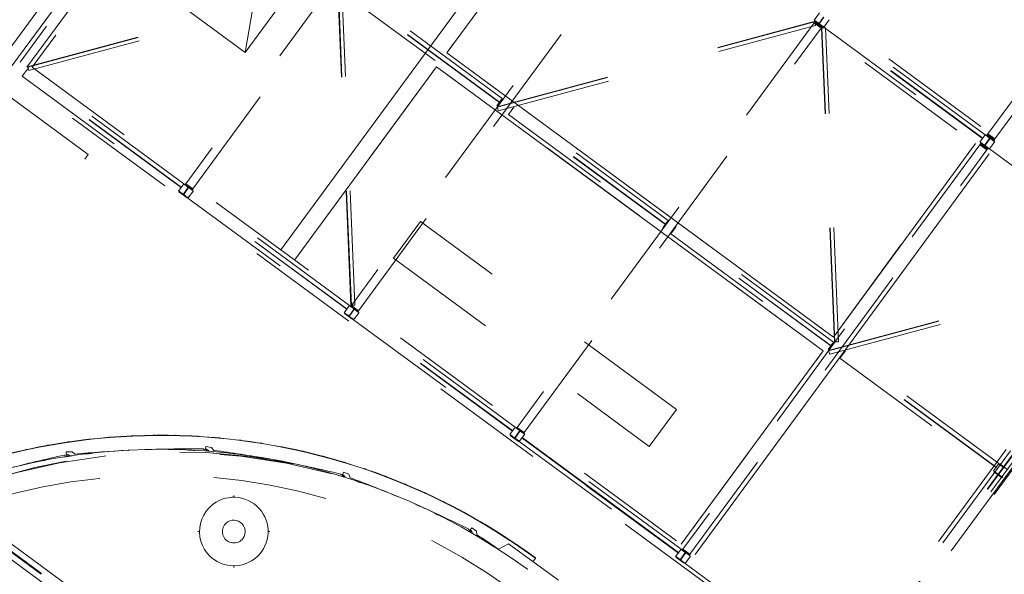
# Model space of a CAD drawing. Header units: metres. Extents: x 135583 to 135939, y 457896 to 458258.
# Tile 462 of 599: x 135732 to 135749, y 458062 to 458072. Entities that reach past the tile are written whole.
import ezdxf

# ---------------------------------------------------------------- set-up
doc = ezdxf.new("R2010")
doc.units = ezdxf.units.M
doc.linetypes.add('Hidden', pattern=[4, 2, -2])
doc.layers.add('NIEUWE INSTALLATIE', color=250, linetype='Continuous', lineweight=0)

msp = doc.modelspace()

# ---------------------------------------------------------------- linework, layer by layer
at = {"layer": 'NIEUWE INSTALLATIE', "linetype": 'Hidden'}
for p, q in [((135737.265, 458078.242), (135754.43, 458065.631)), ((135737.265, 458078.242), (135754.43, 458065.631)), ((135731.517, 458070.925), (135736.845, 458078.178)), ((135731.517, 458070.925), (135736.845, 458078.178)), ((135736.924, 458078.158), (135731.724, 458071.08)), ((135736.924, 458078.158), (135731.724, 458071.08)), ((135731.845, 458070.991), (135737.045, 458078.069)), ((135731.845, 458070.991), (135737.045, 458078.069)), ((135736.845, 458078.178), (135755.703, 458064.324)), ((135736.845, 458078.178), (135755.703, 458064.324)), ((135737.087, 458078), (135731.936, 458070.989)), ((135737.087, 458078), (135731.936, 458070.989)), ((135753.87, 458076.903), (135748.67, 458069.825)), ((135753.87, 458076.903), (135748.67, 458069.825)), ((135748.791, 458069.736), (135753.991, 458076.814)), ((135748.791, 458069.736), (135753.991, 458076.814)), ((135739.825, 458076.027), (135734.625, 458068.949)), ((135739.825, 458076.027), (135734.625, 458068.949)), ((135734.746, 458068.86), (135739.946, 458075.938)), ((135734.746, 458068.86), (135739.946, 458075.938)), ((135741.681, 458074.626), (135739.194, 458071.241)), ((135741.681, 458074.626), (135739.194, 458071.241)), ((135746.286, 458060.383), (135756.826, 458074.73)), ((135746.286, 458060.383), (135756.826, 458074.73)), ((135746.296, 458060.375), (135756.837, 458074.723)), ((135746.296, 458060.375), (135756.837, 458074.723)), ((135731.14, 458070.766), (135733.798, 458074.385)), ((135742.726, 458073.895), (135737.526, 458066.817)), ((135742.726, 458073.895), (135737.526, 458066.817)), ((135737.647, 458066.728), (135742.847, 458073.806)), ((135737.647, 458066.728), (135742.847, 458073.806)), ((135742.893, 458073.822), (135745.629, 458071.812)), ((135742.893, 458073.822), (135745.629, 458071.812)), ((135737.517, 458066.822), (135737.28, 458072.563)), ((135737.517, 458066.822), (135737.28, 458072.563)), ((135737.524, 458066.822), (135737.287, 458072.563)), ((135737.524, 458066.822), (135737.287, 458072.563)), ((135737.586, 458066.829), (135737.35, 458072.57)), ((135737.586, 458066.829), (135737.35, 458072.57)), ((135731.856, 458070.999), (135737.249, 458072.448)), ((135731.856, 458070.999), (135737.249, 458072.448)), ((135731.858, 458070.992), (135737.251, 458072.441)), ((135731.858, 458070.992), (135737.251, 458072.441)), ((135731.878, 458070.932), (135737.271, 458072.381)), ((135731.878, 458070.932), (135737.271, 458072.381)), ((135740.165, 458070.441), (135737.473, 458072.419)), ((135740.165, 458070.441), (135737.473, 458072.419)), ((135736.372, 458072.213), (135735.663, 458071.248)), ((135737.378, 458072.29), (135740.07, 458070.312)), ((135737.378, 458072.29), (135740.07, 458070.312)), ((135740.116, 458070.374), (135737.424, 458072.352)), ((135740.116, 458070.374), (135737.424, 458072.352)), ((135740.119, 458070.379), (135737.427, 458072.356)), ((135740.119, 458070.379), (135737.427, 458072.356)), ((135735.663, 458071.248), (135734.696, 458071.959)), ((135745.723, 458071.941), (135745.629, 458071.812)), ((135745.723, 458071.941), (135745.629, 458071.812)), ((135745.792, 458071.867), (135745.72, 458071.768)), ((135745.792, 458071.867), (135745.72, 458071.768)), ((135745.725, 458071.765), (135745.797, 458071.863)), ((135745.725, 458071.765), (135745.797, 458071.863)), ((135740.075, 458070.296), (135745.63, 458071.788)), ((135740.075, 458070.296), (135745.63, 458071.788)), ((135740.075, 458070.296), (135745.63, 458071.788)), ((135740.077, 458070.289), (135745.632, 458071.782)), ((135740.077, 458070.289), (135745.632, 458071.782)), ((135740.077, 458070.289), (135745.632, 458071.782)), ((135740.097, 458070.229), (135745.651, 458071.722)), ((135740.097, 458070.229), (135745.651, 458071.722)), ((135740.097, 458070.229), (135745.651, 458071.722)), ((135745.627, 458071.764), (135740.427, 458064.686)), ((135745.627, 458071.764), (135740.427, 458064.686)), ((135740.548, 458064.597), (135745.748, 458071.675)), ((135740.548, 458064.597), (135745.748, 458071.675)), ((135745.628, 458071.764), (135745.627, 458071.764)), ((135745.627, 458071.764), (135745.748, 458071.675)), ((135745.628, 458071.764), (135745.627, 458071.764)), ((135745.627, 458071.764), (135745.748, 458071.675)), ((135745.628, 458071.764), (135745.64, 458071.78)), ((135745.628, 458071.764), (135745.64, 458071.78)), ((135745.673, 458071.731), (135745.628, 458071.764)), ((135745.628, 458071.764), (135745.628, 458071.764)), ((135745.673, 458071.731), (135745.628, 458071.764)), ((135745.628, 458071.764), (135745.628, 458071.764)), ((135745.633, 458071.789), (135745.63, 458071.788)), ((135745.633, 458071.789), (135745.63, 458071.788)), ((135745.633, 458071.789), (135745.63, 458071.788)), ((135745.63, 458071.788), (135745.63, 458071.786)), ((135745.63, 458071.788), (135745.63, 458071.786)), ((135745.63, 458071.788), (135745.63, 458071.786)), ((135745.632, 458071.782), (135745.634, 458071.782)), ((135745.632, 458071.782), (135745.634, 458071.782)), ((135745.632, 458071.782), (135745.634, 458071.782)), ((135745.652, 458071.722), (135745.633, 458071.789)), ((135745.652, 458071.722), (135745.633, 458071.789)), ((135745.652, 458071.722), (135745.633, 458071.789)), ((135745.641, 458071.808), (135745.635, 458071.8)), ((135745.641, 458071.808), (135745.635, 458071.8)), ((135745.635, 458071.8), (135745.781, 458071.693)), ((135745.635, 458071.8), (135745.781, 458071.693)), ((135745.637, 458071.774), (135745.65, 458071.726)), ((135745.637, 458071.774), (135745.65, 458071.726)), ((135745.637, 458071.774), (135745.65, 458071.726)), ((135745.761, 458071.692), (135745.64, 458071.781)), ((135745.64, 458071.781), (135745.64, 458071.78)), ((135745.64, 458071.781), (135745.64, 458071.78)), ((135745.761, 458071.692), (135745.64, 458071.781)), ((135745.64, 458071.781), (135745.64, 458071.78)), ((135745.64, 458071.781), (135745.64, 458071.78)), ((135745.64, 458071.78), (135745.685, 458071.747)), ((135745.64, 458071.78), (135745.685, 458071.747)), ((135745.699, 458071.765), (135745.641, 458071.808)), ((135745.699, 458071.765), (135745.641, 458071.808)), ((135745.651, 458071.722), (135745.652, 458071.722)), ((135745.652, 458071.722), (135745.651, 458071.722)), ((135745.651, 458071.722), (135745.652, 458071.722)), ((135745.652, 458071.722), (135745.651, 458071.722)), ((135745.651, 458071.722), (135745.652, 458071.722)), ((135745.652, 458071.722), (135745.651, 458071.722)), ((135745.697, 458071.737), (135745.686, 458071.723)), ((135745.697, 458071.737), (135745.686, 458071.723)), ((135745.692, 458071.719), (135745.702, 458071.733)), ((135745.692, 458071.719), (135745.702, 458071.733)), ((135745.749, 458071.676), (135745.703, 458071.709)), ((135745.749, 458071.676), (135745.703, 458071.709)), ((135745.715, 458071.725), (135745.761, 458071.692)), ((135745.715, 458071.725), (135745.761, 458071.692)), ((135745.786, 458071.701), (135745.728, 458071.744)), ((135745.786, 458071.701), (135745.728, 458071.744)), ((135745.748, 458071.675), (135745.749, 458071.676)), ((135745.748, 458071.675), (135745.749, 458071.676)), ((135745.748, 458071.675), (135745.749, 458071.676)), ((135745.748, 458071.675), (135745.749, 458071.676)), ((135745.761, 458071.692), (135745.749, 458071.676)), ((135745.761, 458071.692), (135745.749, 458071.676)), ((135745.827, 458071.683), (135745.757, 458071.68)), ((135745.827, 458071.683), (135745.757, 458071.68)), ((135745.757, 458071.68), (135745.757, 458071.676)), ((135745.757, 458071.68), (135745.757, 458071.676)), ((135745.757, 458071.676), (135745.76, 458071.676)), ((135745.984, 458066.178), (135745.757, 458071.676)), ((135745.757, 458071.676), (135745.76, 458071.676)), ((135745.984, 458066.178), (135745.757, 458071.676)), ((135745.761, 458071.692), (135745.761, 458071.692)), ((135745.761, 458071.692), (135745.761, 458071.692)), ((135745.761, 458071.692), (135745.761, 458071.692)), ((135745.761, 458071.692), (135745.761, 458071.692)), ((135745.764, 458071.676), (135745.764, 458071.679)), ((135745.764, 458071.676), (135745.764, 458071.679)), ((135745.991, 458066.179), (135745.764, 458071.676)), ((135745.991, 458066.179), (135745.764, 458071.676)), ((135745.773, 458071.68), (135745.823, 458071.682)), ((135745.773, 458071.68), (135745.823, 458071.682)), ((135745.781, 458071.693), (135745.786, 458071.701)), ((135745.781, 458071.693), (135745.786, 458071.701)), ((135745.794, 458071.69), (135745.889, 458071.819)), ((135745.794, 458071.69), (135745.889, 458071.819)), ((135745.794, 458071.69), (135748.53, 458069.681)), ((135745.794, 458071.69), (135748.53, 458069.681)), ((135746.053, 458066.185), (135745.827, 458071.683)), ((135745.827, 458071.683), (135745.827, 458071.683)), ((135745.827, 458071.683), (135745.827, 458071.683)), ((135746.053, 458066.185), (135745.827, 458071.683)), ((135745.827, 458071.683), (135745.827, 458071.683)), ((135745.827, 458071.683), (135745.827, 458071.683)), ((135748.575, 458069.743), (135745.84, 458071.752)), ((135748.575, 458069.743), (135745.84, 458071.752)), ((135748.579, 458069.747), (135745.843, 458071.757)), ((135748.579, 458069.747), (135745.843, 458071.757)), ((135748.624, 458069.809), (135745.889, 458071.819)), ((135748.624, 458069.809), (135745.889, 458071.819)), ((135739.194, 458071.241), (135745.963, 458066.267)), ((135739.194, 458071.241), (135745.963, 458066.267)), ((135731.857, 458070.997), (135731.856, 458070.999)), ((135731.857, 458070.997), (135731.856, 458070.999)), ((135731.876, 458070.937), (135731.864, 458070.985)), ((135731.876, 458070.937), (135731.864, 458070.985)), ((135731.936, 458070.989), (135750.552, 458057.312)), ((135731.936, 458070.989), (135750.552, 458057.312)), ((135739.016, 458070.999), (135736.53, 458067.614)), ((135739.016, 458070.999), (135736.53, 458067.614)), ((135745.786, 458066.026), (135739.016, 458070.999)), ((135745.786, 458066.026), (135739.016, 458070.999)), ((135731.762, 458070.832), (135731.857, 458070.961)), ((135731.762, 458070.832), (135731.857, 458070.961)), ((135731.762, 458070.832), (135734.497, 458068.822)), ((135731.762, 458070.832), (135734.497, 458068.822)), ((135734.543, 458068.884), (135731.807, 458070.894)), ((135734.543, 458068.884), (135731.807, 458070.894)), ((135734.547, 458068.889), (135731.811, 458070.899)), ((135734.547, 458068.889), (135731.811, 458070.899)), ((135734.592, 458068.951), (135731.857, 458070.961)), ((135734.592, 458068.951), (135731.857, 458070.961)), ((135732.918, 458069.46), (135731.14, 458070.766)), ((135750.374, 458057.071), (135731.759, 458070.747)), ((135750.374, 458057.071), (135731.759, 458070.747)), ((135740.165, 458070.441), (135740.07, 458070.312)), ((135740.165, 458070.441), (135740.07, 458070.312)), ((135740.076, 458070.294), (135740.075, 458070.296)), ((135740.076, 458070.294), (135740.075, 458070.296)), ((135740.076, 458070.294), (135740.075, 458070.296)), ((135740.095, 458070.234), (135740.082, 458070.282)), ((135740.095, 458070.234), (135740.082, 458070.282)), ((135740.095, 458070.234), (135740.082, 458070.282)), ((135740.276, 458070.16), (135740.371, 458070.289)), ((135740.276, 458070.16), (135740.371, 458070.289)), ((135740.276, 458070.16), (135742.976, 458068.177)), ((135740.276, 458070.16), (135742.976, 458068.177)), ((135743.022, 458068.239), (135740.322, 458070.222)), ((135743.022, 458068.239), (135740.322, 458070.222)), ((135743.025, 458068.244), (135740.325, 458070.227)), ((135743.025, 458068.244), (135740.325, 458070.227)), ((135743.071, 458068.306), (135740.371, 458070.289)), ((135743.071, 458068.306), (135740.371, 458070.289)), ((135748.624, 458069.809), (135748.53, 458069.681)), ((135748.624, 458069.809), (135748.53, 458069.681)), ((135748.638, 458069.806), (135748.632, 458069.799)), ((135748.638, 458069.806), (135748.632, 458069.799)), ((135748.632, 458069.799), (135748.69, 458069.756)), ((135748.632, 458069.799), (135748.69, 458069.756)), ((135748.783, 458069.7), (135748.638, 458069.806)), ((135748.783, 458069.7), (135748.638, 458069.806)), ((135748.658, 458069.808), (135748.67, 458069.824)), ((135748.658, 458069.808), (135748.67, 458069.824)), ((135748.703, 458069.775), (135748.658, 458069.808)), ((135748.658, 458069.808), (135748.658, 458069.808)), ((135748.658, 458069.808), (135748.778, 458069.719)), ((135748.658, 458069.808), (135748.658, 458069.808)), ((135748.703, 458069.775), (135748.658, 458069.808)), ((135748.658, 458069.808), (135748.658, 458069.808)), ((135748.658, 458069.808), (135748.778, 458069.719)), ((135748.658, 458069.808), (135748.658, 458069.808)), ((135748.791, 458069.736), (135748.67, 458069.825)), ((135748.67, 458069.825), (135748.67, 458069.824)), ((135748.67, 458069.824), (135748.67, 458069.825)), ((135748.791, 458069.736), (135748.67, 458069.825)), ((135748.67, 458069.825), (135748.67, 458069.824)), ((135748.67, 458069.824), (135748.67, 458069.825)), ((135748.67, 458069.824), (135748.715, 458069.791)), ((135748.67, 458069.824), (135748.715, 458069.791)), ((135748.727, 458069.781), (135748.716, 458069.767)), ((135748.727, 458069.781), (135748.716, 458069.767)), ((135748.529, 458069.632), (135743.329, 458062.554)), ((135748.529, 458069.632), (135743.329, 458062.554)), ((135745.963, 458066.267), (135748.45, 458069.652)), ((135745.963, 458066.267), (135748.45, 458069.652)), ((135748.529, 458069.633), (135748.541, 458069.649)), ((135748.529, 458069.633), (135748.541, 458069.649)), ((135748.575, 458069.6), (135748.529, 458069.633)), ((135748.529, 458069.633), (135748.529, 458069.632)), ((135748.529, 458069.632), (135748.529, 458069.633)), ((135748.575, 458069.6), (135748.529, 458069.633)), ((135748.529, 458069.633), (135748.529, 458069.632)), ((135748.529, 458069.632), (135748.529, 458069.633)), ((135748.529, 458069.632), (135748.65, 458069.544)), ((135748.529, 458069.632), (135748.65, 458069.544)), ((135748.542, 458069.676), (135748.537, 458069.669)), ((135748.542, 458069.676), (135748.537, 458069.669)), ((135748.537, 458069.669), (135748.682, 458069.562)), ((135748.537, 458069.669), (135748.682, 458069.562)), ((135748.662, 458069.561), (135748.541, 458069.649)), ((135748.541, 458069.649), (135748.541, 458069.649)), ((135748.541, 458069.649), (135748.586, 458069.615)), ((135748.541, 458069.649), (135748.541, 458069.649)), ((135748.662, 458069.561), (135748.541, 458069.649)), ((135748.541, 458069.649), (135748.541, 458069.649)), ((135748.541, 458069.649), (135748.586, 458069.615)), ((135748.541, 458069.649), (135748.541, 458069.649)), ((135748.6, 458069.634), (135748.542, 458069.676)), ((135748.6, 458069.634), (135748.542, 458069.676)), ((135748.598, 458069.606), (135748.587, 458069.592)), ((135748.598, 458069.606), (135748.587, 458069.592)), ((135748.694, 458069.735), (135748.621, 458069.637)), ((135748.694, 458069.735), (135748.621, 458069.637)), ((135748.626, 458069.633), (135748.698, 458069.732)), ((135748.626, 458069.633), (135748.698, 458069.732)), ((135748.687, 458069.57), (135748.629, 458069.612)), ((135748.687, 458069.57), (135748.629, 458069.612)), ((135748.695, 458069.559), (135748.79, 458069.688)), ((135748.695, 458069.559), (135748.79, 458069.688)), ((135748.719, 458069.735), (135748.777, 458069.692)), ((135748.719, 458069.735), (135748.777, 458069.692)), ((135748.722, 458069.763), (135748.732, 458069.777)), ((135748.722, 458069.763), (135748.732, 458069.777)), ((135748.779, 458069.72), (135748.733, 458069.753)), ((135748.779, 458069.72), (135748.733, 458069.753)), ((135751.476, 458067.611), (135748.741, 458069.621)), ((135751.476, 458067.611), (135748.741, 458069.621)), ((135751.48, 458067.616), (135748.744, 458069.626)), ((135751.48, 458067.616), (135748.744, 458069.626)), ((135748.745, 458069.769), (135748.791, 458069.735)), ((135748.745, 458069.769), (135748.791, 458069.735)), ((135748.777, 458069.692), (135748.783, 458069.7)), ((135748.777, 458069.692), (135748.783, 458069.7)), ((135748.778, 458069.719), (135748.779, 458069.72)), ((135748.778, 458069.719), (135748.779, 458069.72)), ((135748.779, 458069.719), (135748.778, 458069.719)), ((135748.779, 458069.719), (135748.778, 458069.719)), ((135748.791, 458069.735), (135748.779, 458069.72)), ((135748.791, 458069.735), (135748.779, 458069.72)), ((135751.526, 458067.678), (135748.79, 458069.688)), ((135751.526, 458067.678), (135748.79, 458069.688)), ((135748.791, 458069.735), (135748.791, 458069.736)), ((135748.791, 458069.735), (135748.791, 458069.736)), ((135748.791, 458069.735), (135748.791, 458069.736)), ((135748.791, 458069.735), (135748.791, 458069.736)), ((135732.858, 458069.378), (135732.918, 458069.46)), ((135743.45, 458062.466), (135748.65, 458069.544)), ((135743.45, 458062.466), (135748.65, 458069.544)), ((135748.593, 458069.587), (135748.603, 458069.602)), ((135748.593, 458069.587), (135748.603, 458069.602)), ((135748.65, 458069.544), (135748.605, 458069.578)), ((135748.65, 458069.544), (135748.605, 458069.578)), ((135748.616, 458069.593), (135748.662, 458069.56)), ((135748.616, 458069.593), (135748.662, 458069.56)), ((135748.662, 458069.56), (135748.65, 458069.544)), ((135748.662, 458069.56), (135748.65, 458069.544)), ((135748.65, 458069.544), (135748.65, 458069.544)), ((135748.65, 458069.544), (135748.65, 458069.544)), ((135748.65, 458069.544), (135748.65, 458069.544)), ((135748.65, 458069.544), (135748.65, 458069.544)), ((135748.662, 458069.56), (135748.662, 458069.561)), ((135748.662, 458069.561), (135748.662, 458069.56)), ((135748.662, 458069.56), (135748.662, 458069.561)), ((135748.662, 458069.561), (135748.662, 458069.56)), ((135748.682, 458069.562), (135748.687, 458069.57)), ((135748.682, 458069.562), (135748.687, 458069.57)), ((135748.695, 458069.559), (135751.431, 458067.549)), ((135748.695, 458069.559), (135751.431, 458067.549)), ((135734.592, 458068.951), (135734.497, 458068.822)), ((135734.592, 458068.951), (135734.497, 458068.822)), ((135734.606, 458068.948), (135734.6, 458068.94)), ((135734.606, 458068.948), (135734.6, 458068.94)), ((135734.6, 458068.94), (135734.658, 458068.897)), ((135734.6, 458068.94), (135734.658, 458068.897)), ((135734.751, 458068.841), (135734.606, 458068.948)), ((135734.751, 458068.841), (135734.606, 458068.948)), ((135734.746, 458068.86), (135734.625, 458068.949)), ((135734.746, 458068.86), (135734.625, 458068.949)), ((135734.51, 458068.818), (135734.504, 458068.81)), ((135734.51, 458068.818), (135734.504, 458068.81)), ((135734.504, 458068.81), (135734.65, 458068.703)), ((135734.504, 458068.81), (135734.65, 458068.703)), ((135734.568, 458068.775), (135734.51, 458068.818)), ((135734.568, 458068.775), (135734.51, 458068.818)), ((135734.661, 458068.877), (135734.589, 458068.778)), ((135734.661, 458068.877), (135734.589, 458068.778)), ((135734.594, 458068.775), (135734.666, 458068.873)), ((135734.594, 458068.775), (135734.666, 458068.873)), ((135734.655, 458068.711), (135734.597, 458068.754)), ((135734.655, 458068.711), (135734.597, 458068.754)), ((135734.663, 458068.7), (135734.758, 458068.829)), ((135734.663, 458068.7), (135734.758, 458068.829)), ((135734.687, 458068.876), (135734.745, 458068.834)), ((135734.687, 458068.876), (135734.745, 458068.834)), ((135737.444, 458066.753), (135734.709, 458068.762)), ((135737.444, 458066.753), (135734.709, 458068.762)), ((135737.448, 458066.757), (135734.712, 458068.767)), ((135737.448, 458066.757), (135734.712, 458068.767)), ((135734.745, 458068.834), (135734.751, 458068.841)), ((135734.745, 458068.834), (135734.751, 458068.841)), ((135737.493, 458066.819), (135734.758, 458068.829)), ((135737.493, 458066.819), (135734.758, 458068.829)), ((135734.65, 458068.703), (135734.655, 458068.711)), ((135734.65, 458068.703), (135734.655, 458068.711)), ((135734.663, 458068.7), (135737.399, 458066.69)), ((135734.663, 458068.7), (135737.399, 458066.69)), ((135738.734, 458068.291), (135738.26, 458067.646)), ((135738.734, 458068.291), (135738.26, 458067.646)), ((135743.215, 458064.998), (135738.734, 458068.291)), ((135743.215, 458064.998), (135738.734, 458068.291)), ((135743.071, 458068.306), (135742.976, 458068.177)), ((135743.071, 458068.306), (135742.976, 458068.177)), ((135743.118, 458068.073), (135743.212, 458068.202)), ((135743.118, 458068.073), (135743.212, 458068.202)), ((135743.118, 458068.073), (135745.872, 458066.049)), ((135743.118, 458068.073), (135745.872, 458066.049)), ((135745.918, 458066.111), (135743.163, 458068.135)), ((135745.918, 458066.111), (135743.163, 458068.135)), ((135745.922, 458066.116), (135743.167, 458068.14)), ((135745.922, 458066.116), (135743.167, 458068.14)), ((135745.967, 458066.178), (135743.212, 458068.202)), ((135745.967, 458066.178), (135743.212, 458068.202)), ((135738.26, 458067.646), (135742.741, 458064.354)), ((135738.26, 458067.646), (135742.741, 458064.354)), ((135745.877, 458066.033), (135751.432, 458067.525)), ((135745.877, 458066.033), (135751.432, 458067.525)), ((135745.879, 458066.027), (135751.434, 458067.519)), ((135745.879, 458066.027), (135751.434, 458067.519)), ((135745.899, 458065.967), (135751.454, 458067.459)), ((135745.899, 458065.967), (135751.454, 458067.459)), ((135751.354, 458067.525), (135746.171, 458060.469)), ((135751.354, 458067.525), (135746.171, 458060.469)), ((135751.43, 458067.501), (135746.23, 458060.423)), ((135751.43, 458067.501), (135746.23, 458060.423)), ((135746.351, 458060.334), (135751.551, 458067.412)), ((135746.351, 458060.334), (135751.551, 458067.412)), ((135751.58, 458067.359), (135746.373, 458060.271)), ((135751.58, 458067.359), (135746.373, 458060.271)), ((135746.411, 458060.29), (135751.596, 458067.347)), ((135746.411, 458060.29), (135751.596, 458067.347)), ((135737.493, 458066.819), (135737.399, 458066.69)), ((135737.493, 458066.819), (135737.399, 458066.69)), ((135737.411, 458066.686), (135737.406, 458066.679)), ((135737.411, 458066.686), (135737.406, 458066.679)), ((135737.406, 458066.679), (135737.551, 458066.572)), ((135737.406, 458066.679), (135737.551, 458066.572)), ((135737.469, 458066.644), (135737.411, 458066.686)), ((135737.469, 458066.644), (135737.411, 458066.686)), ((135737.563, 458066.745), (135737.49, 458066.647)), ((135737.563, 458066.745), (135737.49, 458066.647)), ((135737.495, 458066.643), (135737.567, 458066.742)), ((135737.495, 458066.643), (135737.567, 458066.742)), ((135737.507, 458066.816), (135737.501, 458066.809)), ((135737.507, 458066.816), (135737.501, 458066.809)), ((135737.501, 458066.809), (135737.559, 458066.766)), ((135737.501, 458066.809), (135737.559, 458066.766)), ((135737.652, 458066.71), (135737.507, 458066.816)), ((135737.652, 458066.71), (135737.507, 458066.816)), ((135737.519, 458066.822), (135737.517, 458066.822)), ((135737.519, 458066.822), (135737.517, 458066.822)), ((135737.647, 458066.728), (135737.526, 458066.817)), ((135737.647, 458066.728), (135737.526, 458066.817)), ((135737.582, 458066.828), (135737.532, 458066.826)), ((135737.582, 458066.828), (135737.532, 458066.826)), ((135737.564, 458066.569), (135737.659, 458066.698)), ((135737.564, 458066.569), (135737.659, 458066.698)), ((135737.588, 458066.745), (135737.646, 458066.702)), ((135737.588, 458066.745), (135737.646, 458066.702)), ((135737.646, 458066.702), (135737.652, 458066.71)), ((135737.646, 458066.702), (135737.652, 458066.71)), ((135740.395, 458064.688), (135737.659, 458066.698)), ((135740.395, 458064.688), (135737.659, 458066.698)), ((135737.556, 458066.58), (135737.498, 458066.622)), ((135737.556, 458066.58), (135737.498, 458066.622)), ((135737.551, 458066.572), (135737.556, 458066.58)), ((135737.551, 458066.572), (135737.556, 458066.58)), ((135737.564, 458066.569), (135740.3, 458064.559)), ((135737.564, 458066.569), (135740.3, 458064.559)), ((135740.345, 458064.621), (135737.61, 458066.631)), ((135740.345, 458064.621), (135737.61, 458066.631)), ((135740.349, 458064.626), (135737.613, 458066.636)), ((135740.349, 458064.626), (135737.613, 458066.636)), ((135745.967, 458066.178), (135745.872, 458066.049)), ((135745.967, 458066.178), (135745.872, 458066.049)), ((135745.986, 458066.179), (135745.984, 458066.178)), ((135745.986, 458066.179), (135745.984, 458066.178)), ((135746.049, 458066.185), (135745.999, 458066.183)), ((135746.049, 458066.185), (135745.999, 458066.183)), ((135743.299, 458062.641), (135745.786, 458066.026)), ((135743.299, 458062.641), (135745.786, 458066.026)), ((135745.878, 458066.031), (135745.877, 458066.033)), ((135745.878, 458066.031), (135745.877, 458066.033)), ((135745.898, 458065.971), (135745.885, 458066.019)), ((135745.898, 458065.971), (135745.885, 458066.019)), ((135746.078, 458065.898), (135746.173, 458066.026)), ((135746.078, 458065.898), (135746.173, 458066.026)), ((135748.861, 458064.052), (135746.173, 458066.026)), ((135748.861, 458064.052), (135746.173, 458066.026)), ((135746.078, 458065.898), (135748.767, 458063.923)), ((135746.078, 458065.898), (135748.767, 458063.923)), ((135748.812, 458063.985), (135746.124, 458065.96)), ((135748.812, 458063.985), (135746.124, 458065.96)), ((135748.816, 458063.989), (135746.128, 458065.964)), ((135748.816, 458063.989), (135746.128, 458065.964)), ((135742.741, 458064.354), (135743.215, 458064.998)), ((135742.741, 458064.354), (135743.215, 458064.998)), ((135740.395, 458064.688), (135740.3, 458064.559)), ((135740.395, 458064.688), (135740.3, 458064.559)), ((135740.464, 458064.614), (135740.391, 458064.515)), ((135740.464, 458064.614), (135740.391, 458064.515)), ((135740.396, 458064.512), (135740.469, 458064.61)), ((135740.396, 458064.512), (135740.469, 458064.61)), ((135740.408, 458064.685), (135740.402, 458064.677)), ((135740.408, 458064.685), (135740.402, 458064.677)), ((135740.402, 458064.677), (135740.461, 458064.635)), ((135740.402, 458064.677), (135740.461, 458064.635)), ((135740.553, 458064.578), (135740.408, 458064.685)), ((135740.553, 458064.578), (135740.408, 458064.685)), ((135740.548, 458064.597), (135740.427, 458064.686)), ((135740.548, 458064.597), (135740.427, 458064.686)), ((135740.49, 458064.613), (135740.548, 458064.571)), ((135740.49, 458064.613), (135740.548, 458064.571)), ((135740.312, 458064.555), (135740.307, 458064.547)), ((135740.312, 458064.555), (135740.307, 458064.547)), ((135740.307, 458064.547), (135740.452, 458064.44)), ((135740.307, 458064.547), (135740.452, 458064.44)), ((135740.371, 458064.512), (135740.312, 458064.555)), ((135740.371, 458064.512), (135740.312, 458064.555)), ((135740.458, 458064.448), (135740.4, 458064.491)), ((135740.458, 458064.448), (135740.4, 458064.491)), ((135740.452, 458064.44), (135740.458, 458064.448)), ((135740.452, 458064.44), (135740.458, 458064.448)), ((135740.465, 458064.437), (135740.56, 458064.566)), ((135740.465, 458064.437), (135740.56, 458064.566)), ((135740.465, 458064.437), (135743.201, 458062.428)), ((135740.465, 458064.437), (135743.201, 458062.428)), ((135740.512, 458064.509), (135740.506, 458064.501)), ((135740.512, 458064.509), (135740.506, 458064.501)), ((135740.506, 458064.501), (135743.205, 458062.518)), ((135740.506, 458064.501), (135743.205, 458062.518)), ((135740.506, 458064.501), (135743.205, 458062.518)), ((135740.506, 458064.501), (135740.55, 458064.468)), ((135740.506, 458064.501), (135740.55, 458064.468)), ((135743.247, 458062.49), (135740.511, 458064.499)), ((135743.247, 458062.49), (135740.511, 458064.499)), ((135740.512, 458064.509), (135743.211, 458062.526)), ((135740.512, 458064.509), (135743.211, 458062.526)), ((135740.512, 458064.509), (135743.211, 458062.526)), ((135740.556, 458064.476), (135740.512, 458064.509)), ((135740.556, 458064.476), (135740.512, 458064.509)), ((135743.25, 458062.494), (135740.515, 458064.504)), ((135743.25, 458062.494), (135740.515, 458064.504)), ((135740.548, 458064.571), (135740.553, 458064.578)), ((135740.548, 458064.571), (135740.553, 458064.578)), ((135740.55, 458064.468), (135740.556, 458064.476)), ((135740.55, 458064.468), (135740.556, 458064.476)), ((135743.249, 458062.485), (135740.55, 458064.468)), ((135743.249, 458062.485), (135740.55, 458064.468)), ((135743.255, 458062.493), (135740.556, 458064.476)), ((135743.255, 458062.493), (135740.556, 458064.476)), ((135743.296, 458062.556), (135740.56, 458064.566)), ((135743.296, 458062.556), (135740.56, 458064.566)), ((135748.861, 458064.052), (135748.767, 458063.923)), ((135748.861, 458064.052), (135748.767, 458063.923)), ((135748.779, 458063.918), (135748.774, 458063.911)), ((135748.779, 458063.918), (135748.774, 458063.911)), ((135748.837, 458063.876), (135748.779, 458063.918)), ((135748.837, 458063.876), (135748.779, 458063.918)), ((135748.93, 458063.977), (135748.858, 458063.879)), ((135748.93, 458063.977), (135748.858, 458063.879)), ((135748.863, 458063.875), (135748.935, 458063.974)), ((135748.863, 458063.875), (135748.935, 458063.974)), ((135748.875, 458064.048), (135748.869, 458064.041)), ((135748.875, 458064.048), (135748.869, 458064.041)), ((135748.869, 458064.041), (135748.927, 458063.998)), ((135748.869, 458064.041), (135748.927, 458063.998)), ((135749.02, 458063.942), (135748.875, 458064.048)), ((135749.02, 458063.942), (135748.875, 458064.048)), ((135748.774, 458063.911), (135748.919, 458063.804)), ((135748.774, 458063.911), (135748.919, 458063.804)), ((135748.924, 458063.812), (135748.866, 458063.854)), ((135748.924, 458063.812), (135748.866, 458063.854)), ((135748.919, 458063.804), (135748.924, 458063.812)), ((135748.919, 458063.804), (135748.924, 458063.812)), ((135744.988, 458052.644), (135730.19, 458063.515)), ((135744.995, 458052.653), (135730.197, 458063.525)), ((135743.296, 458062.556), (135743.201, 458062.428)), ((135743.296, 458062.556), (135743.201, 458062.428)), ((135743.309, 458062.553), (135743.304, 458062.546)), ((135743.309, 458062.553), (135743.304, 458062.546)), ((135743.304, 458062.546), (135743.362, 458062.503)), ((135743.304, 458062.546), (135743.362, 458062.503)), ((135743.454, 458062.447), (135743.309, 458062.553)), ((135743.454, 458062.447), (135743.309, 458062.553)), ((135743.45, 458062.466), (135743.329, 458062.554)), ((135743.45, 458062.466), (135743.329, 458062.554)), ((135743.211, 458062.526), (135743.205, 458062.518)), ((135743.211, 458062.526), (135743.205, 458062.518)), ((135743.211, 458062.526), (135743.205, 458062.518)), ((135743.205, 458062.518), (135743.249, 458062.485)), ((135743.205, 458062.518), (135743.249, 458062.485)), ((135743.205, 458062.518), (135743.249, 458062.485)), ((135743.214, 458062.423), (135743.208, 458062.416)), ((135743.214, 458062.423), (135743.208, 458062.416)), ((135743.208, 458062.416), (135743.353, 458062.309)), ((135743.208, 458062.416), (135743.353, 458062.309)), ((135743.255, 458062.493), (135743.211, 458062.526)), ((135743.255, 458062.493), (135743.211, 458062.526)), ((135743.255, 458062.493), (135743.211, 458062.526)), ((135743.272, 458062.381), (135743.214, 458062.423)), ((135743.272, 458062.381), (135743.214, 458062.423)), ((135743.249, 458062.485), (135743.255, 458062.493)), ((135743.249, 458062.485), (135743.255, 458062.493)), ((135743.249, 458062.485), (135743.255, 458062.493)), ((135743.365, 458062.482), (135743.293, 458062.384)), ((135743.365, 458062.482), (135743.293, 458062.384)), ((135743.298, 458062.38), (135743.37, 458062.479)), ((135743.298, 458062.38), (135743.37, 458062.479)), ((135743.367, 458062.306), (135743.461, 458062.435)), ((135743.367, 458062.306), (135743.461, 458062.435)), ((135743.391, 458062.482), (135743.449, 458062.439)), ((135743.391, 458062.482), (135743.449, 458062.439)), ((135746.148, 458060.358), (135743.412, 458062.368)), ((135746.148, 458060.358), (135743.412, 458062.368)), ((135746.151, 458060.363), (135743.416, 458062.373)), ((135746.151, 458060.363), (135743.416, 458062.373)), ((135743.449, 458062.439), (135743.454, 458062.447)), ((135743.449, 458062.439), (135743.454, 458062.447)), ((135746.197, 458060.425), (135743.461, 458062.435)), ((135746.197, 458060.425), (135743.461, 458062.435)), ((135743.359, 458062.317), (135743.301, 458062.359)), ((135743.359, 458062.317), (135743.301, 458062.359)), ((135743.353, 458062.309), (135743.359, 458062.317)), ((135743.353, 458062.309), (135743.359, 458062.317)), ((135743.367, 458062.306), (135746.102, 458060.296)), ((135743.367, 458062.306), (135746.102, 458060.296))]:
    msp.add_line(p, q, dxfattribs=at)
at = {"layer": 'NIEUWE INSTALLATIE'}
for p, q in [((135736.288, 458067.792), (135741.439, 458074.803)), ((135736.288, 458067.792), (135741.439, 458074.803)), ((135741.681, 458074.626), (135739.194, 458071.241)), ((135741.681, 458074.626), (135739.194, 458071.241)), ((135735.663, 458071.248), (135735.888, 458072.568)), ((135735.663, 458071.248), (135736.372, 458072.213)), ((135734.696, 458071.959), (135735.663, 458071.248)), ((135739.194, 458071.241), (135745.963, 458066.267)), ((135739.194, 458071.241), (135745.963, 458066.267)), ((135739.016, 458070.999), (135736.53, 458067.614)), ((135739.016, 458070.999), (135736.53, 458067.614)), ((135745.786, 458066.026), (135739.016, 458070.999)), ((135745.786, 458066.026), (135739.016, 458070.999)), ((135745.963, 458066.267), (135748.45, 458069.652)), ((135745.963, 458066.267), (135748.45, 458069.652)), ((135748.692, 458069.475), (135743.541, 458062.463)), ((135748.692, 458069.475), (135743.541, 458062.463)), ((135743.299, 458062.641), (135745.786, 458066.026)), ((135743.299, 458062.641), (135745.786, 458066.026)), ((135732.633, 458064.261), (135732.533, 458064.257)), ((135732.68, 458064.218), (135732.633, 458064.261)), ((135733.99, 458064.297), (135733.996, 458064.297)), ((135734.942, 458064.3), (135734.941, 458064.307)), ((135734.979, 458064.354), (135734.971, 458064.31)), ((135735.078, 458064.336), (135734.979, 458064.354)), ((135735.114, 458064.283), (135735.078, 458064.336)), ((135732.508, 458064.196), (135732.506, 458064.203)), ((135732.533, 458064.257), (135732.535, 458064.212)), ((135733.251, 458064.259), (135733.254, 458064.259)), ((135735.103, 458064.26), (135735.117, 458064.259)), ((135735.473, 458064.223), (135735.478, 458064.222)), ((135731.768, 458064.026), (135731.786, 458064.03)), ((135736.929, 458063.947), (135736.942, 458063.944)), ((135737.294, 458063.845), (135737.308, 458063.841)), ((135737.337, 458063.86), (135737.339, 458063.867)), ((135737.386, 458063.905), (135737.368, 458063.863)), ((135737.478, 458063.865), (135737.386, 458063.905)), ((135737.501, 458063.806), (135737.478, 458063.865)), ((135738.198, 458063.799), (135738.213, 458063.792)), ((135730.259, 458063.609), (135745.057, 458052.737)), ((135737.998, 458063.608), (135738.002, 458063.606)), ((135744.927, 458052.56), (135730.129, 458063.432)), ((135735.466, 458063.461), (135735.466, 458063.493)), ((135739.575, 458062.898), (135739.578, 458062.905)), ((135739.633, 458062.931), (135739.606, 458062.894)), ((135739.713, 458062.871), (135739.633, 458062.931)), ((135734.836, 458062.863), (135734.867, 458062.863)), ((135736.064, 458062.863), (135736.096, 458062.863)), ((135739.723, 458062.809), (135739.713, 458062.871)), ((135740.276, 458062.65), (135740.101, 458062.554)), ((135741.148, 458062.01), (135740.276, 458062.65)), ((135740.748, 458062.396), (135740.704, 458062.336)), ((135740.751, 458062.401), (135740.748, 458062.396)), ((135735.466, 458062.233), (135735.466, 458062.264)), ((135740.606, 458062.203), (135740.603, 458062.199))]:
    msp.add_line(p, q, dxfattribs=at)
at = {"layer": 'NIEUWE INSTALLATIE', "linetype": 'Hidden'}
for centre, radius, start, end in [((135745.737, 458071.756), 0.015, 143.696, 233.696), ((135745.737, 458071.756), 0.015, 143.696, 233.696), ((135734.187, 458053.449), 11.101, 98.2477, 98.4526), ((135734.187, 458053.449), 11.101, 98.2477, 98.4526), ((135734.187, 458053.449), 11.101, 96.3076, 96.5137), ((135734.187, 458053.449), 11.101, 96.3076, 96.5137), ((135734.187, 458053.449), 11.101, 94.3675, 94.5747), ((135734.187, 458053.449), 11.101, 94.3675, 94.5747), ((135734.187, 458053.449), 11.101, 92.4275, 92.6357), ((135734.187, 458053.449), 11.101, 92.4275, 92.6357), ((135734.187, 458053.449), 11.101, 90.4875, 90.6967), ((135734.187, 458053.449), 11.101, 90.4875, 90.6967), ((135734.187, 458053.449), 11.101, 88.5475, 88.7577), ((135734.187, 458053.449), 11.101, 88.5475, 88.7577), ((135734.187, 458053.449), 11.101, 86.6075, 86.8186), ((135734.187, 458053.449), 11.101, 86.6075, 86.8186), ((135734.187, 458053.449), 11.101, 84.6675, 84.8796), ((135734.187, 458053.449), 11.101, 84.6675, 84.8796), ((135734.187, 458053.449), 11.101, 82.7276, 82.9406), ((135734.187, 458053.449), 11.101, 82.7276, 82.9406), ((135734.39, 458053.611), 10.65, 78.5462, 143.696), ((135734.39, 458053.611), 10.65, 78.5462, 143.696), ((135734.187, 458053.449), 11.101, 102.128, 102.3305), ((135734.187, 458053.449), 11.101, 102.128, 102.3305), ((135734.187, 458053.449), 11.101, 100.1878, 100.3916), ((135734.187, 458053.449), 11.101, 100.1878, 100.3916), ((135734.187, 458053.449), 11.101, 80.7877, 81.0015), ((135734.187, 458053.449), 11.101, 80.7877, 81.0015), ((135734.187, 458053.449), 11.101, 78.8478, 79.0624), ((135734.187, 458053.449), 11.101, 78.8478, 79.0624), ((135734.187, 458053.449), 11.101, 76.908, 77.1234), ((135734.187, 458053.449), 11.101, 76.908, 77.1234), ((135734.39, 458053.611), 10.64, 74.7433, 143.696), ((135734.39, 458053.611), 10.64, 74.7433, 143.696), ((135734.187, 458053.449), 11.101, 74.9682, 75.1843), ((135734.187, 458053.449), 11.101, 74.9682, 75.1843), ((135734.187, 458053.449), 11.101, 73.0284, 73.2452), ((135734.187, 458053.449), 11.101, 73.0284, 73.2452), ((135734.187, 458053.449), 11.101, 71.0886, 71.3061), ((135734.187, 458053.449), 11.101, 71.0886, 71.3061), ((135734.187, 458053.449), 10.401, 323.696, 143.696), ((135734.187, 458053.449), 10.401, 323.696, 143.696), ((135734.187, 458053.449), 11.101, 69.1488, 69.3669), ((135734.187, 458053.449), 11.101, 69.1488, 69.3669), ((135734.187, 458053.449), 11.101, 67.209, 67.4278), ((135734.187, 458053.449), 11.101, 67.209, 67.4278), ((135734.187, 458053.449), 11.101, 65.2693, 65.4886), ((135734.187, 458053.449), 11.101, 65.2693, 65.4886), ((135734.187, 458053.449), 11.101, 63.3296, 63.5495), ((135734.187, 458053.449), 11.101, 63.3296, 63.5495), ((135734.187, 458053.449), 11.101, 61.3899, 61.6103), ((135734.187, 458053.449), 11.101, 61.3899, 61.6103), ((135734.187, 458053.449), 11.101, 59.4503, 59.6711), ((135734.187, 458053.449), 11.101, 59.4503, 59.6711), ((135734.187, 458053.449), 11.101, 57.5106, 57.7319), ((135734.187, 458053.449), 11.101, 57.5106, 57.7319), ((135734.187, 458053.449), 11.101, 55.571, 55.7927), ((135734.187, 458053.449), 11.101, 55.571, 55.7927), ((135734.187, 458053.449), 11.101, 53.7487, 53.8535), ((135734.187, 458053.449), 11.101, 53.7487, 53.8535)]:
    msp.add_arc(centre, radius, start, end, dxfattribs=at)
at = {"layer": 'NIEUWE INSTALLATIE'}
for centre, radius, start, end in [((135734.187, 458053.449), 11.1, 53.7484, 260.8454), ((135734.187, 458053.449), 11.095, 53.7484, 260.85), ((135734.187, 458053.449), 10.855, 53.7484, 111.0093), ((135734.653, 458042.991), 21.319, 92.783, 95.3105), ((135734.187, 458053.449), 10.85, 92.9001, 93.0444), ((135734.653, 458042.991), 21.319, 89.2244, 92.009), ((135734.187, 458053.449), 10.85, 88.675, 89.3262), ((135734.187, 458053.449), 10.85, 86.8196, 87.4691), ((135734.944, 458064.23), 0.07, 33.2639, 92.2674), ((135732.314, 458043.149), 21.319, 79.8627, 82.4534), ((135736.968, 458043.356), 21.319, 102.0815, 104.8678), ((135734.187, 458053.449), 10.85, 100.7662, 100.9018), ((135734.187, 458053.449), 10.85, 98.2168, 99.023), ((135734.187, 458053.449), 10.85, 96.2741, 97.1024), ((135734.187, 458053.449), 10.85, 81.1051, 81.2057), ((135734.187, 458053.449), 10.85, 78.9178, 79.4406), ((135732.314, 458043.149), 21.319, 76.3672, 79.3506), ((135730.069, 458043.824), 21.319, 67.096, 69.5962), ((135734.187, 458053.449), 10.85, 71.1276, 71.6099), ((135735.466, 458062.863), 0.6, 323.696, 143.696), ((135730.069, 458043.824), 21.319, 63.5101, 66.3124), ((135734.187, 458053.449), 10.85, 65.2522, 65.6679), ((135735.466, 458062.863), 0.6, 143.696, 323.696), ((135735.466, 458062.863), 0.2, 323.696, 143.696), ((135734.187, 458053.449), 10.85, 63.4206, 63.8161), ((135735.466, 458062.863), 0.2, 143.696, 323.696), ((135728.03, 458044.982), 21.319, 55.5136, 56.7391), ((135734.187, 458053.449), 10.85, 57.5451, 57.9203)]:
    msp.add_arc(centre, radius, start, end, dxfattribs=at)
at = {"layer": 'NIEUWE INSTALLATIE', "linetype": 'Hidden'}
for centre, major_axis, ratio, start_param, end_param in [((135745.631, 458071.786), (-0.00117, 0.00435), 0.055443, 1.570796, 3.141593), ((135745.631, 458071.786), (-0.00117, 0.00435), 0.055443, 1.570796, 3.141593), ((135745.631, 458071.786), (-0.00117, 0.00435), 0.055443, 1.570796, 3.141593), ((135745.637, 458071.774), (-0.00233, 0.00869), 0.055443, 4.712389, 6.283185), ((135745.637, 458071.774), (-0.00233, 0.00869), 0.055443, 4.712389, 6.283185), ((135745.637, 458071.774), (-0.00233, 0.00869), 0.055443, 4.712389, 6.283185), ((135745.65, 458071.726), (-0.00117, 0.00435), 0.055443, 1.570796, 3.141593), ((135745.65, 458071.726), (-0.00117, 0.00435), 0.055443, 1.570796, 3.141593), ((135745.65, 458071.726), (-0.00117, 0.00435), 0.055443, 1.570796, 3.141593), ((135745.674, 458071.732), (-0.0121, 0.0089), 0.070932, 1.570796, 3.141593), ((135745.674, 458071.732), (-0.0121, 0.0089), 0.070932, 1.570796, 3.141593), ((135745.684, 458071.746), (-0.0121, 0.0089), 0.070932, 3.141593, 4.712389), ((135745.684, 458071.746), (-0.0121, 0.0089), 0.070932, 3.141593, 4.712389), ((135745.704, 458071.71), (-0.0121, 0.0089), 0.070932, 0, 1.570796), ((135745.704, 458071.71), (-0.0121, 0.0089), 0.070932, 0, 1.570796), ((135745.708, 458071.777), (-0.0011, 0.015), 1, 2.432081, 4.002878), ((135745.708, 458071.777), (-0.0011, 0.015), 1, 2.432081, 4.002878), ((135745.714, 458071.724), (-0.0121, 0.0089), 0.070932, 4.712389, 6.283185), ((135745.714, 458071.724), (-0.0121, 0.0089), 0.070932, 4.712389, 6.283185), ((135745.76, 458071.676), (0.0045, 0.00018), 0.055443, 4.712389, 6.283185), ((135745.76, 458071.676), (0.0045, 0.00018), 0.055443, 4.712389, 6.283185), ((135745.773, 458071.68), (0.00899, 0.00037), 0.055443, 1.570796, 3.141593), ((135745.773, 458071.68), (0.00899, 0.00037), 0.055443, 1.570796, 3.141593), ((135745.823, 458071.682), (0.0045, 0.00018), 0.055443, 4.712389, 6.283185), ((135745.823, 458071.682), (0.0045, 0.00018), 0.055443, 4.712389, 6.283185), ((135731.857, 458070.997), (-0.00117, 0.00435), 0.055443, 1.570796, 3.141593), ((135731.857, 458070.997), (-0.00117, 0.00435), 0.055443, 1.570796, 3.141593), ((135731.863, 458070.984), (-0.00233, 0.00869), 0.055443, 4.712389, 6.283185), ((135731.863, 458070.984), (-0.00233, 0.00869), 0.055443, 4.712389, 6.283185), ((135731.877, 458070.937), (-0.00117, 0.00435), 0.055443, 1.570796, 3.141593), ((135731.877, 458070.937), (-0.00117, 0.00435), 0.055443, 1.570796, 3.141593), ((135740.076, 458070.294), (-0.00117, 0.00435), 0.055443, 1.570796, 3.141593), ((135740.076, 458070.294), (-0.00117, 0.00435), 0.055443, 1.570796, 3.141593), ((135740.076, 458070.294), (-0.00117, 0.00435), 0.055443, 1.570796, 3.141593), ((135740.082, 458070.281), (-0.00233, 0.00869), 0.055443, 4.712389, 6.283185), ((135740.082, 458070.281), (-0.00233, 0.00869), 0.055443, 4.712389, 6.283185), ((135740.082, 458070.281), (-0.00233, 0.00869), 0.055443, 4.712389, 6.283185), ((135740.096, 458070.234), (-0.00117, 0.00435), 0.055443, 1.570796, 3.141593), ((135740.096, 458070.234), (-0.00117, 0.00435), 0.055443, 1.570796, 3.141593), ((135740.096, 458070.234), (-0.00117, 0.00435), 0.055443, 1.570796, 3.141593), ((135748.715, 458069.79), (-0.0121, 0.0089), 0.070932, 3.141593, 4.712389), ((135748.715, 458069.79), (-0.0121, 0.0089), 0.070932, 3.141593, 4.712389), ((135748.586, 458069.615), (-0.0121, 0.0089), 0.070932, 3.141593, 4.712389), ((135748.586, 458069.615), (-0.0121, 0.0089), 0.070932, 3.141593, 4.712389), ((135748.609, 458069.646), (-0.0131, 0.0073), 1, 1.444237, 3.015034), ((135748.609, 458069.646), (-0.0131, 0.0073), 1, 1.444237, 3.015034), ((135748.638, 458069.624), (-0.0128, 0.0078), 1, 6.198197, 7.768993), ((135748.638, 458069.624), (-0.0128, 0.0078), 1, 6.198197, 7.768993), ((135748.681, 458069.744), (0.0098, 0.0114), 1, 4.788276, 6.359072), ((135748.681, 458069.744), (0.0098, 0.0114), 1, 4.788276, 6.359072), ((135748.71, 458069.723), (-0.0114, 0.0098), 1, 4.788276, 6.359072), ((135748.71, 458069.723), (-0.0114, 0.0098), 1, 4.788276, 6.359072), ((135748.704, 458069.776), (-0.0121, 0.0089), 0.070932, 1.570796, 3.141593), ((135748.704, 458069.776), (-0.0121, 0.0089), 0.070932, 1.570796, 3.141593), ((135748.734, 458069.754), (-0.0121, 0.0089), 0.070932, 0, 1.570796), ((135748.734, 458069.754), (-0.0121, 0.0089), 0.070932, 0, 1.570796), ((135748.744, 458069.768), (-0.0121, 0.0089), 0.070932, 4.712389, 6.283185), ((135748.744, 458069.768), (-0.0121, 0.0089), 0.070932, 4.712389, 6.283185), ((135748.575, 458069.6), (-0.0121, 0.0089), 0.070932, 1.570796, 3.141593), ((135748.575, 458069.6), (-0.0121, 0.0089), 0.070932, 1.570796, 3.141593), ((135748.605, 458069.578), (-0.0121, 0.0089), 0.070932, 0, 1.570796), ((135748.605, 458069.578), (-0.0121, 0.0089), 0.070932, 0, 1.570796), ((135748.616, 458069.593), (-0.0121, 0.0089), 0.070932, 4.712389, 6.283185), ((135748.616, 458069.593), (-0.0121, 0.0089), 0.070932, 4.712389, 6.283185), ((135734.577, 458068.787), (0.0146, -0.0036), 1, 4.31969, 5.890486), ((135734.577, 458068.787), (0.0146, -0.0036), 1, 4.31969, 5.890486), ((135734.606, 458068.766), (0.0089, 0.0121), 1, 1.570796, 3.141593), ((135734.606, 458068.766), (0.0089, 0.0121), 1, 1.570796, 3.141593), ((135734.649, 458068.885), (0.0089, 0.0121), 1, 4.712389, 6.283185), ((135734.649, 458068.885), (0.0089, 0.0121), 1, 4.712389, 6.283185), ((135734.678, 458068.864), (0.0089, 0.0121), 1, 0, 1.570796), ((135734.678, 458068.864), (0.0089, 0.0121), 1, 0, 1.570796), ((135737.519, 458066.822), (0.0045, 0.00018), 0.055443, 4.712389, 6.283185), ((135737.519, 458066.822), (0.0045, 0.00018), 0.055443, 4.712389, 6.283185), ((135737.532, 458066.826), (0.00899, 0.00037), 0.055443, 1.570796, 3.141593), ((135737.532, 458066.826), (0.00899, 0.00037), 0.055443, 1.570796, 3.141593), ((135737.55, 458066.754), (0.0089, 0.0121), 1, 4.712389, 6.283185), ((135737.55, 458066.754), (0.0089, 0.0121), 1, 4.712389, 6.283185), ((135737.579, 458066.733), (0.0089, 0.0121), 1, 0, 1.570796), ((135737.579, 458066.733), (0.0089, 0.0121), 1, 0, 1.570796), ((135737.582, 458066.828), (0.0045, 0.00018), 0.055443, 4.712389, 6.283185), ((135737.582, 458066.828), (0.0045, 0.00018), 0.055443, 4.712389, 6.283185), ((135737.478, 458066.656), (0.0146, -0.0036), 1, 4.31969, 5.890486), ((135737.478, 458066.656), (0.0146, -0.0036), 1, 4.31969, 5.890486), ((135737.507, 458066.634), (0.0089, 0.0121), 1, 1.570796, 3.141593), ((135737.507, 458066.634), (0.0089, 0.0121), 1, 1.570796, 3.141593), ((135745.986, 458066.179), (0.0045, 0.00018), 0.055443, 4.712389, 6.283185), ((135745.986, 458066.179), (0.0045, 0.00018), 0.055443, 4.712389, 6.283185), ((135745.999, 458066.182), (0.00899, 0.00037), 0.055443, 1.570796, 3.141593), ((135745.999, 458066.182), (0.00899, 0.00037), 0.055443, 1.570796, 3.141593), ((135746.049, 458066.185), (0.0045, 0.00018), 0.055443, 4.712389, 6.283185), ((135746.049, 458066.185), (0.0045, 0.00018), 0.055443, 4.712389, 6.283185), ((135745.878, 458066.031), (-0.00117, 0.00435), 0.055443, 1.570796, 3.141593), ((135745.878, 458066.031), (-0.00117, 0.00435), 0.055443, 1.570796, 3.141593), ((135745.884, 458066.019), (-0.00233, 0.00869), 0.055443, 4.712389, 6.283185), ((135745.884, 458066.019), (-0.00233, 0.00869), 0.055443, 4.712389, 6.283185), ((135745.898, 458065.971), (-0.00117, 0.00435), 0.055443, 1.570796, 3.141593), ((135745.898, 458065.971), (-0.00117, 0.00435), 0.055443, 1.570796, 3.141593), ((135740.452, 458064.622), (0.0089, 0.0121), 1, 4.712389, 6.283185), ((135740.452, 458064.622), (0.0089, 0.0121), 1, 4.712389, 6.283185), ((135740.481, 458064.601), (0.0089, 0.0121), 1, 0, 1.570796), ((135740.481, 458064.601), (0.0089, 0.0121), 1, 0, 1.570796), ((135740.379, 458064.524), (0.0146, -0.0036), 1, 4.31969, 5.890486), ((135740.379, 458064.524), (0.0146, -0.0036), 1, 4.31969, 5.890486), ((135740.408, 458064.503), (0.0089, 0.0121), 1, 1.570796, 3.141593), ((135740.408, 458064.503), (0.0089, 0.0121), 1, 1.570796, 3.141593), ((135748.918, 458063.986), (-0.0086, 0.0123), 1, 3.471029, 5.041825), ((135748.918, 458063.986), (-0.0086, 0.0123), 1, 3.471029, 5.041825), ((135748.947, 458063.965), (0, 0.015), 1, 5.649561, 7.220357), ((135748.947, 458063.965), (0, 0.015), 1, 5.649561, 7.220357), ((135748.846, 458063.888), (-0.0133, 0.0069), 1, 1.414859, 2.985656), ((135748.846, 458063.888), (-0.0133, 0.0069), 1, 1.414859, 2.985656), ((135748.875, 458063.866), (0.0146, 0.0035), 1, 2.271206, 3.842002), ((135748.875, 458063.866), (0.0146, 0.0035), 1, 2.271206, 3.842002), ((135743.281, 458062.393), (0.0146, -0.0036), 1, 4.31969, 5.890486), ((135743.281, 458062.393), (0.0146, -0.0036), 1, 4.31969, 5.890486), ((135743.31, 458062.371), (0.0089, 0.0121), 1, 1.570796, 3.141593), ((135743.31, 458062.371), (0.0089, 0.0121), 1, 1.570796, 3.141593), ((135743.353, 458062.491), (0.0089, 0.0121), 1, 4.712389, 6.283185), ((135743.353, 458062.491), (0.0089, 0.0121), 1, 4.712389, 6.283185), ((135743.382, 458062.47), (0.0089, 0.0121), 1, 0, 1.570796), ((135743.382, 458062.47), (0.0089, 0.0121), 1, 0, 1.570796)]:
    msp.add_ellipse(centre, major_axis=major_axis, ratio=ratio, start_param=start_param, end_param=end_param, dxfattribs=at)
at = {"layer": 'NIEUWE INSTALLATIE'}
for centre, major_axis, start_param, end_param in [((135734.96, 458064.231), (0.0582, -0.0548), 1.213125, 2.190619), ((135732.526, 458064.128), (0.0677, -0.018), 1.047198, 2.094396), ((135732.542, 458064.133), (0.069, -0.0405), 1.213125, 2.190619), ((135737.324, 458063.791), (0.0649, -0.0263), 0.727121, 1.770971), ((135737.34, 458063.788), (0.0446, -0.0664), 1.213125, 2.190619), ((135739.547, 458062.834), (0.0487, -0.0503), 0.932992, 1.963623), ((135739.562, 458062.828), (0.0287, -0.0747), 1.213125, 2.190619)]:
    msp.add_ellipse(centre, major_axis=major_axis, ratio=1, start_param=start_param, end_param=end_param, dxfattribs=at)

doc.saveas('drawing.dxf')
